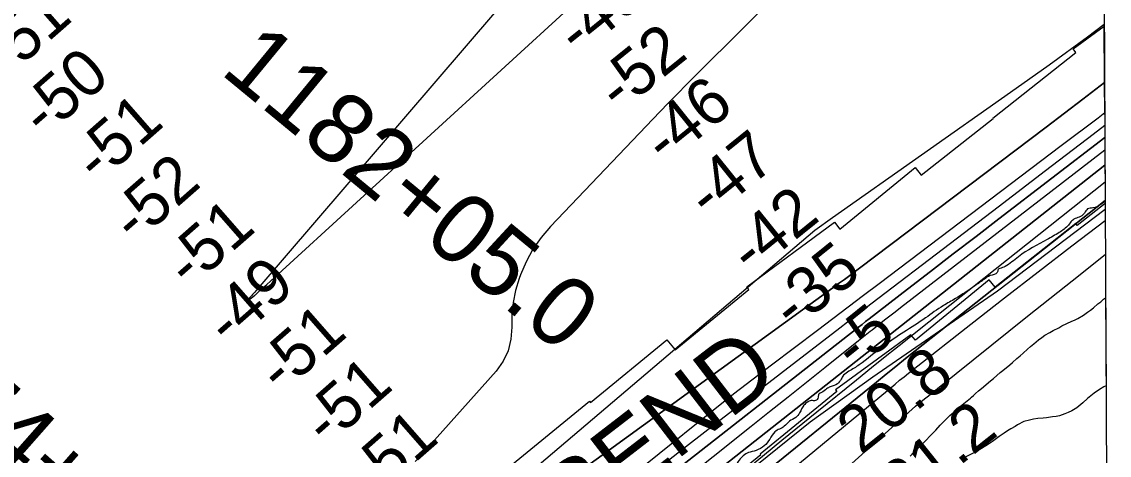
# Model space of a CAD drawing. Extents: x 3419139 to 3457078, y 540382 to 565875.
# Drawn here: x 3453366 to 3454925, y 546776 to 547397 of the extents above; entities that cross this region are included whole.
import ezdxf

# ---------------------------------------------------------------- set-up
doc = ezdxf.new("R2010")
doc.units = 0
for name, color, linetype in [('V-GRID-FRAM', 7, 'Continuous'), ('V-RIVR-EDGE', 7, 'Continuous'), ('V-RIVR-RANG', 7, 'Continuous'), ('V-RRAP-FSHR', 7, 'Continuous'), ('V-RRAP-RVMT', 7, 'Continuous'), ('V-RRAP-RVMT-IDEN', 7, 'Continuous'), ('V-SITE-VEGE', 7, 'Continuous'), ('V-SURV-IDEN', 7, 'Continuous'), ('V-TOPO-DPTH', 7, 'Continuous'), ('V-TOPO-MAJR', 7, 'Continuous'), ('V-TOPO-MINR', 7, 'Continuous'), ('V-TOPO-WATR', 7, 'Continuous')]:
    doc.layers.add(name, color=color, linetype=linetype)

msp = doc.modelspace()

# ---------------------------------------------------------------- linework, layer by layer
at = {"layer": 'V-GRID-FRAM'}
msp.add_lwpolyline([(3423200.9, 563955.1), (3454837.9, 564093.1), (3454925.2, 545910.2), (3423272.3, 545772.1), (3423200.9, 563955.1)], dxfattribs=at)
at = {"layer": 'V-RIVR-EDGE'}
msp.add_spline([(3454919.3, 547139.6), (3454914.4, 547136.2), (3454901.8, 547130.3), (3454894.2, 547128.9), (3454889.6, 547123), (3454885.8, 547118.9), (3454878.2, 547115.8), (3454871.5, 547111.6), (3454866.7, 547105.7), (3454853.4, 547095), (3454836, 547084.9), (3454794.9, 547060.3), (3454775.8, 547046.5), (3454768.1, 547043.4), (3454766, 547042.3), (3454765.3, 547039.6), (3454764.6, 547037.8), (3454754.5, 547033.3), (3454745.5, 547027.8), (3454732.6, 547018.8), (3454704.7, 547000.4), (3454687.3, 546990.4), (3454661.6, 546972.7), (3454600.3, 546931.5), (3454566.5, 546905.5), (3454551.9, 546896.2), (3454544.2, 546890.6), (3454540.7, 546885.1), (3454535.5, 546878.5), (3454525.1, 546874), (3454519.8, 546871.2), (3454512.5, 546865.7), (3454509, 546863.9), (3454507.6, 546859.1), (3454504.1, 546854.2), (3454497.9, 546854.2), (3454492.3, 546851.8), (3454487.4, 546847.7), (3454481.2, 546836.9), (3454475.6, 546830), (3454466.5, 546824.8), (3454459.2, 546817.5), (3454445.6, 546809.5), (3454438.3, 546799.1), (3454430.3, 546789.4), (3454418.8, 546782.8), (3454407.7, 546779.7), (3454394.4, 546769), (3454388.5, 546760.3), (3454381.9, 546751.6), (3454374.2, 546745), (3454365.5, 546742.6), (3454357.8, 546735.7), (3454348.4, 546726.3), (3454339.4, 546720.1), (3454330, 546712.1), (3454321.6, 546705.2), (3454311.5, 546695.5), (3454298.6, 546684.7), (3454292.7, 546681.3), (3454288.9, 546682), (3454284.4, 546681.3), (3454283.7, 546679.2), (3454283.3, 546671.9), (3454281.2, 546667.4), (3454257.2, 546652.9), (3454236.3, 546638.3), (3454219.6, 546622.4), (3454209.1, 546612.3), (3454190.3, 546592.5), (3454175.6, 546578), (3454164.8, 546565.8), (3454160.3, 546563.4), (3454156.1, 546563.8), (3454151.6, 546561.3), (3454148.1, 546559.6), (3454133.5, 546546.1), (3454102.5, 546519), (3454096.2, 546515.9), (3454092.4, 546512.1), (3454086.1, 546505.5), (3454079.2, 546495.8), (3454068, 546483), (3454055.1, 546469.8), (3454040.8, 546455.9), (3454027.9, 546447.3), (3454013, 546435.1), (3453974.3, 546400.1), (3453969.4, 546393.5), (3453968.7, 546390.4), (3453968.3, 546386.9), (3453963.5, 546381), (3453948.1, 546364), (3453931.7, 546346.7), (3453925.5, 546344.6), (3453916.8, 546339.1), (3453902.8, 546331.1), (3453885.8, 546314.1), (3453868.7, 546296.1), (3453855.4, 546277), (3453829.3, 546239.9), (3453825.1, 546231.9), (3453825.1, 546228.8), (3453825.1, 546226), (3453824.4, 546224.6), (3453819.1, 546224.3), (3453815.3, 546222.9), (3453811.1, 546217.7), (3453801.4, 546202.1), (3453785.3, 546179.2), (3453759.2, 546146.9), (3453726.4, 546113.6), (3453681.8, 546074.8), (3453648.4, 546047.4), (3453614.6, 546023.8), (3453592.3, 546013.1), (3453571.1, 545999.6), (3453548.8, 545978.1), (3453538, 545968.1), (3453529.3, 545959.4), (3453525.4, 545959), (3453521.6, 545955.6), (3453517.4, 545950.7), (3453513.6, 545946.2), (3453508.7, 545944.1), (3453506.6, 545941), (3453505.2, 545937.9), (3453495.8, 545932), (3453490.9, 545926.5), (3453484.3, 545918.1), (3453481.2, 545917.8), (3453476.7, 545916.1), (3453470, 545909.8), (3453466.2, 545904.6), (3453465.7, 545903.8)], degree=3, dxfattribs=at)
at = {"layer": 'V-RRAP-FSHR'}
msp.add_lwpolyline([(3453498.4, 545904), (3453583.8, 545965.1), (3453686.8, 546053), (3453809.2, 546166.3), (3453997.6, 546386), (3454017.4, 546438.1), (3454071.7, 546517.5), (3454145.8, 546563.1), (3454200.4, 546585.6), (3454496.5, 546823.8), (3454586.2, 546888.1), (3454764.8, 547011.5), (3454919.4, 547128.4)], dxfattribs=at)
at = {"layer": 'V-RRAP-RVMT'}
for p, q in [((3454873.6, 547358.2), (3454918.1, 547390.9)), ((3454918.1, 547390.9), (3454919.3, 547136.8)), ((3454758.1, 547259), (3454877.4, 547353)), ((3454877.4, 547353), (3454873.6, 547358.2)), ((3454655.6, 547177.4), (3454758.5, 547258.6)), ((3454758.5, 547258.6), (3454758.1, 547259)), ((3454538.6, 547099.7), (3454646.8, 547188.1)), ((3454646.8, 547188.1), (3454655.6, 547177.4)), ((3454919.3, 547136.8), (3454879.3, 547105.3)), ((3454405.3, 547017.3), (3454531.3, 547109.7)), ((3454531.3, 547109.7), (3454538.6, 547099.7)), ((3454877.2, 547108), (3454761.6, 547016.8)), ((3454879.3, 547105.3), (3454877.2, 547108)), ((3454753.2, 547027.4), (3454647.2, 546940.7)), ((3454761.6, 547016.8), (3454753.2, 547027.4)), ((3454302.5, 546926.8), (3454408.3, 547013.3)), ((3454408.3, 547013.3), (3454405.3, 547017.3)), ((3454640.6, 546948.7), (3454532.8, 546869.6)), ((3454647.2, 546940.7), (3454640.6, 546948.7)), ((3454181.2, 546851.6), (3454290.8, 546941.1)), ((3454290.8, 546941.1), (3454302.5, 546926.8)), ((3454532.8, 546869.6), (3454534.6, 546867.5)), ((3454064.1, 546759), (3454179.6, 546853.4)), ((3454179.6, 546853.4), (3454181.2, 546851.6)), ((3454534.6, 546867.5), (3454424.5, 546777.5)), ((3454425.3, 546776.6), (3454304.8, 546678.2)), ((3454424.5, 546777.5), (3454425.3, 546776.6))]:
    msp.add_line(p, q, dxfattribs=at)
at = {"layer": 'V-SITE-VEGE'}
for p, q in [((3454902.4, 546987.4), (3454909, 546993)), ((3454909, 546993), (3454913.3, 546996)), ((3454913.3, 546996), (3454917.2, 546999.4)), ((3454917.2, 546999.4), (3454920, 547001.6)), ((3454920, 547001.6), (3454920.6, 546875.6)), ((3454888.4, 546976.8), (3454893.9, 546981)), ((3454893.9, 546981), (3454898.1, 546984)), ((3454898.1, 546984), (3454902.4, 546987.4)), ((3454857.4, 546961.2), (3454871.7, 546967.9)), ((3454871.7, 546967.9), (3454875.2, 546969.4)), ((3454875.2, 546969.4), (3454880.3, 546972)), ((3454880.3, 546972), (3454888.4, 546976.8)), ((3454828.3, 546944.8), (3454833, 546947.8)), ((3454833, 546947.8), (3454840, 546951.9)), ((3454840, 546951.9), (3454844.6, 546954.5)), ((3454844.6, 546954.5), (3454852.8, 546958.6)), ((3454852.8, 546958.6), (3454857.4, 546961.2)), ((3454808.1, 546927.9), (3454812.4, 546932)), ((3454812.4, 546932), (3454817, 546935.8)), ((3454817, 546935.8), (3454823.7, 546941.4)), ((3454823.7, 546941.4), (3454828.3, 546944.8)), ((3454786.6, 546909), (3454792.9, 546914.7)), ((3454792.9, 546914.7), (3454797.5, 546918.5)), ((3454797.5, 546918.5), (3454801.8, 546922.2)), ((3454801.8, 546922.2), (3454808.1, 546927.9)), ((3454772.6, 546897.4), (3454782.4, 546905.6)), ((3454782.4, 546905.6), (3454786.6, 546909)), ((3454755.1, 546882.7), (3454759, 546885.7)), ((3454759, 546885.7), (3454768.7, 546894.4)), ((3454768.7, 546894.4), (3454772.6, 546897.4)), ((3454733.3, 546864.2), (3454737.9, 546868.4)), ((3454737.9, 546868.4), (3454742.2, 546871.8)), ((3454742.2, 546871.8), (3454755.1, 546882.7)), ((3454911.2, 546870.4), (3454903.4, 546864.8)), ((3454917.4, 546873.8), (3454911.2, 546870.4)), ((3454920.6, 546875.6), (3454917.4, 546873.8)), ((3454716.5, 546850.3), (3454719.2, 546852.2)), ((3454719.2, 546852.2), (3454726.2, 546857.8)), ((3454726.2, 546857.8), (3454727.8, 546859.3)), ((3454727.8, 546859.3), (3454730.5, 546861.6)), ((3454730.5, 546861.6), (3454733.3, 546864.2)), ((3454894.1, 546857.3), (3454887.4, 546851.3)), ((3454898.8, 546861.1), (3454894.1, 546857.3)), ((3454903.4, 546864.8), (3454898.8, 546861.1)), ((3454700.1, 546836), (3454704, 546839)), ((3454704, 546839), (3454708.3, 546843.5)), ((3454708.3, 546843.5), (3454711.8, 546846.2)), ((3454711.8, 546846.2), (3454716.5, 546850.3)), ((3454866.1, 546837), (3454861.4, 546835.2)), ((3454871.5, 546839.6), (3454866.1, 546837)), ((3454878.5, 546844.1), (3454871.5, 546839.6)), ((3454887.4, 546851.3), (3454878.5, 546844.1)), ((3454682.9, 546819), (3454690.8, 546827.3)), ((3454690.8, 546827.3), (3454696.6, 546833)), ((3454696.6, 546833), (3454700.1, 546836)), ((3454802.9, 546824.3), (3454793.6, 546819.4)), ((3454810.6, 546826.4), (3454802.9, 546824.3)), ((3454816.8, 546827.5), (3454810.6, 546826.4)), ((3454822.9, 546828.5), (3454816.8, 546827.5)), ((3454830.2, 546829.2), (3454822.9, 546828.5)), ((3454835.2, 546829.5), (3454830.2, 546829.2)), ((3454843.7, 546830.9), (3454835.2, 546829.5)), ((3454849.1, 546831.5), (3454843.7, 546830.9)), ((3454853.7, 546832.6), (3454849.1, 546831.5)), ((3454861.4, 546835.2), (3454853.7, 546832.6)), ((3454668.1, 546803.1), (3454672, 546807.6)), ((3454672, 546807.6), (3454676.7, 546811.8)), ((3454676.7, 546811.8), (3454682.9, 546819)), ((3454774.6, 546807.5), (3454767.2, 546802.6)), ((3454779.2, 546810.8), (3454774.6, 546807.5)), ((3454783.9, 546813.8), (3454779.2, 546810.8)), ((3454790.1, 546817.2), (3454783.9, 546813.8)), ((3454793.6, 546819.4), (3454790.1, 546817.2)), ((3454650.9, 546785.7), (3454655.6, 546790.6)), ((3454655.6, 546790.6), (3454662.6, 546797.4)), ((3454662.6, 546797.4), (3454668.1, 546803.1)), ((3454750.5, 546791), (3454739.6, 546784.2)), ((3454757.8, 546795.8), (3454750.5, 546791)), ((3454767.2, 546802.6), (3454757.8, 546795.8)), ((3454639.6, 546774.8), (3454644.3, 546779.7)), ((3454644.3, 546779.7), (3454647.8, 546783.1)), ((3454647.8, 546783.1), (3454650.9, 546785.7)), ((3454731.8, 546779.7), (3454718.7, 546773.4)), ((3454739.6, 546784.2), (3454731.8, 546779.7))]:
    msp.add_line(p, q, dxfattribs=at)
at = {"layer": 'V-TOPO-DPTH'}
for p, q in [((3454918.5, 547309.8), (3454918.1, 547393)), ((3454918.7, 547266.8), (3454918.5, 547309.8))]:
    msp.add_line(p, q, dxfattribs=at)
for points in [[(3454918.1, 547393), (3454894, 547374.9), (3454839.1, 547334.9), (3454783.8, 547295.5), (3454528.2, 547116.3), (3454502.8, 547098.2), (3454031, 546697.4), (3454013.5, 546681), (3453449.5, 546078.4), (3453404.2, 546026.3), (3453252.5, 545902.9)], [(3454918.1, 547393), (3454894, 547374.9), (3454839.1, 547334.9), (3454783.8, 547295.5), (3454528.2, 547116.3), (3454502.8, 547098.2), (3454031, 546697.4), (3454013.5, 546681), (3453449.5, 546078.4), (3453404.2, 546026.3), (3453252.5, 545902.9)], [(3454918.5, 547309.8), (3454887.4, 547286), (3454834.6, 547246), (3454545.3, 547028), (3454537.1, 547021.9), (3454528.9, 547015.8), (3454029.2, 546653.8), (3453394.4, 545976.6), (3453305.2, 545903.1)], [(3453305.2, 545903.1), (3453394.4, 545976.6), (3454029.2, 546653.8), (3454528.9, 547015.8), (3454537.1, 547021.9), (3454545.3, 547028), (3454834.6, 547246), (3454887.4, 547286), (3454918.5, 547309.8)], [(3453338, 545903.3), (3453397.9, 545953.5), (3454078.4, 546616.2), (3454100.6, 546634.9), (3454386.3, 546863.8), (3454441, 546905.5), (3454506.6, 546955), (3454528.7, 546971.7), (3454550.8, 546988.4), (3454572.9, 547005.2), (3454595, 547021.9), (3454856.4, 547219.6), (3454909.2, 547259.6), (3454918.7, 547266.8)], [(3453338, 545903.3), (3453397.9, 545953.5), (3454078.4, 546616.2), (3454100.6, 546634.9), (3454386.3, 546863.8), (3454441, 546905.5), (3454506.6, 546955), (3454528.7, 546971.7), (3454550.8, 546988.4), (3454572.9, 547005.2), (3454595, 547021.9), (3454856.4, 547219.6), (3454909.2, 547259.6), (3454918.7, 547266.8)], [(3454918.9, 547231.3), (3454766.9, 547114.7), (3454734.2, 547089.5), (3454701.5, 547064.4), (3454668.8, 547039.2), (3454636.1, 547014), (3454580.8, 546971.3), (3454575.8, 546967.4), (3454570.8, 546963.5), (3454565.8, 546959.6), (3454560.8, 546955.7), (3454258.2, 546719)], [(3454258.2, 546719), (3454560.8, 546955.7), (3454565.8, 546959.6), (3454570.8, 546963.5), (3454575.8, 546967.4), (3454580.8, 546971.3), (3454636.1, 547014), (3454668.8, 547039.2), (3454701.5, 547064.4), (3454734.2, 547089.5), (3454766.9, 547114.7), (3454918.9, 547231.3)], [(3454919.1, 547191.8), (3454561.8, 546910.3), (3454312.7, 546713.9), (3454114.8, 546535.1), (3453811, 546242.9), (3453488.3, 545923.6), (3453463.9, 545903.8)], [(3453463.9, 545903.8), (3453488.3, 545923.6), (3453811, 546242.9), (3454114.8, 546535.1), (3454312.7, 546713.9), (3454561.8, 546910.3), (3454919.1, 547191.8)], [(3454919.3, 547140.9), (3454646.9, 546925.5), (3454632.9, 546914.5), (3454619, 546903.3), (3454605.1, 546892.2), (3454591.3, 546880.9), (3454412.1, 546735.3), (3454365.8, 546697.4), (3454319.7, 546659.3), (3454274, 546620.8), (3454228.4, 546582), (3454162.9, 546525.9), (3454150.5, 546514.7), (3454138.6, 546503.1), (3454127.2, 546490.9), (3453515.3, 545904)]]:
    msp.add_lwpolyline(points, dxfattribs=at)
at = {"layer": 'V-TOPO-MAJR'}
for points in [[(3454537.5, 547524.2), (3454331.7, 547319.9), (3454318.8, 547307), (3454306, 547294), (3454293.3, 547281), (3454280.7, 547267.9), (3454123.7, 547103.5), (3454110.5, 547087.8), (3454098.7, 547071.1), (3454089, 547053.2), (3454080.8, 547034.3), (3454078.9, 547029.1), (3454073.8, 547012), (3454070.1, 546994.7), (3454068.5, 546977.1), (3454068.3, 546959.3), (3454067, 546942.1), (3454063.3, 546925.7), (3454055.9, 546910.6), (3454046, 546896.5), (3453941.3, 546779.6), (3453929.6, 546767.1)], [(3454043.4, 547409.6), (3453701.3, 547011.6), (3453699.7, 547009.8), (3453696.6, 547006.3), (3453695, 547004.5), (3453692.8, 547002.1), (3453690, 546998.6), (3453689.9, 546998.3), (3453690, 546998.1), (3453690.2, 546998.1), (3453690.5, 546998.1), (3453699.3, 547004.8), (3453699.8, 547005.2), (3453700.8, 547006), (3453701.3, 547006.5), (3453711.4, 547015.6), (3453716.9, 547020.5), (3453722.4, 547025.5), (3453727.9, 547030.6), (3453733.4, 547035.6), (3454159.6, 547425.3)]]:
    msp.add_lwpolyline(points, dxfattribs=at)
at = {"layer": 'V-TOPO-MINR'}
for points in [[(3454918.1, 547393), (3454894, 547374.9), (3454839.1, 547334.9), (3454783.8, 547295.5), (3454528.2, 547116.3), (3454502.8, 547098.2), (3454031, 546697.4), (3454013.5, 546681), (3453449.5, 546078.4), (3453404.2, 546026.3), (3453252.5, 545902.9)], [(3453305.2, 545903.1), (3453394.4, 545976.6), (3454029.2, 546653.8), (3454528.9, 547015.8), (3454537.1, 547021.9), (3454545.3, 547028), (3454834.6, 547246), (3454887.4, 547286), (3454918.5, 547309.8)], [(3453338, 545903.3), (3453397.9, 545953.5), (3454078.4, 546616.2), (3454100.6, 546634.9), (3454386.3, 546863.8), (3454441, 546905.5), (3454506.6, 546955), (3454528.7, 546971.7), (3454550.8, 546988.4), (3454572.9, 547005.2), (3454595, 547021.9), (3454856.4, 547219.6), (3454909.2, 547259.6), (3454918.7, 547266.8)], [(3453376.4, 545903.4), (3453432.6, 545948.9), (3453920.7, 546436), (3453954, 546470.9), (3454038, 546556), (3454052.6, 546570.4), (3454067.5, 546584.5), (3454082.8, 546598), (3454098.5, 546611.3), (3454166.4, 546667.2), (3454216.5, 546707.9), (3454266.7, 546748.2), (3454317.4, 546788.1), (3454368.4, 546827.6), (3454538.8, 546958.5), (3454550, 546967), (3454561.1, 546975.6), (3454572.3, 546984.1), (3454583.5, 546992.7), (3454697.5, 547079.8), (3454765.7, 547131.9), (3454833.9, 547184), (3454902, 547236.1), (3454918.8, 547248.9)], [(3454258.2, 546719), (3454560.8, 546955.7), (3454565.8, 546959.6), (3454570.8, 546963.5), (3454575.8, 546967.4), (3454580.8, 546971.3), (3454636.1, 547014), (3454668.8, 547039.2), (3454701.5, 547064.4), (3454734.2, 547089.5), (3454766.9, 547114.7), (3454918.9, 547231.3)], [(3454141.4, 546602.3), (3454411.5, 546817.4), (3454438, 546838.5), (3454464.5, 546859.6), (3454490.9, 546880.7), (3454517.4, 546901.9), (3454565.4, 546940.3), (3454567.9, 546942.2), (3454570.3, 546944.2), (3454572.8, 546946.1), (3454575.2, 546948.1), (3454577.6, 546950), (3454580.1, 546951.9), (3454582.5, 546953.9), (3454585, 546955.8), (3454595.3, 546963.8), (3454602.9, 546969.8), (3454610.5, 546975.7), (3454618.1, 546981.6), (3454625.8, 546987.5), (3454919, 547213.3)], [(3453489.4, 545903.9), (3454126.6, 546516.9), (3454145.4, 546534.8), (3454164.9, 546552.2), (3454307.1, 546673.6), (3454356.4, 546715.2), (3454405.9, 546756.6), (3454455.7, 546797.6), (3454505.8, 546838.3), (3454562.6, 546884.2), (3454584.4, 546901.7), (3454606.3, 546919.2), (3454628.2, 546936.7), (3454650.1, 546954.1), (3454919.2, 547167.8)], [(3453515.3, 545904), (3454127.2, 546490.9), (3454138.6, 546503.1), (3454150.5, 546514.7), (3454162.9, 546525.9), (3454228.4, 546582), (3454274, 546620.8), (3454319.7, 546659.3), (3454365.8, 546697.4), (3454412.1, 546735.3), (3454591.3, 546880.9), (3454605.1, 546892.2), (3454619, 546903.3), (3454632.9, 546914.5), (3454646.9, 546925.5), (3454919.3, 547140.9)], [(3454618.1, 546878), (3454624.5, 546883.3), (3454630.9, 546888.5), (3454637.4, 546893.6), (3454643.9, 546898.8), (3454726.8, 546963.9), (3454774.9, 547001.5), (3454823.1, 547038.8), (3454871.5, 547075.9), (3454919.4, 547112.2)], [(3453609.4, 545904.4), (3454148.4, 546392.7), (3454162.4, 546406.2), (3454178.8, 546422.1), (3454195.3, 546437.9), (3454211.8, 546453.6), (3454228.4, 546469.3), (3454647.4, 546846.4), (3454658, 546854.7), (3454668.5, 546863), (3454679.1, 546871.4), (3454808.1, 546975), (3454883.3, 547035.1), (3454919.7, 547064)], [(3453558.1, 545904.2), (3454132.8, 546467.6), (3454138.5, 546475), (3454141, 546478.3), (3454145.6, 546484), (3454150.4, 546489.5), (3454155.6, 546494.6), (3454160.9, 546499.5), (3454190.2, 546524.7), (3454618.1, 546878)]]:
    msp.add_lwpolyline(points, dxfattribs=at)
at = {"layer": 'V-TOPO-WATR'}
msp.add_lwpolyline([(3454919.1, 547191.8), (3454561.8, 546910.3), (3454312.7, 546713.9), (3454114.8, 546535.1), (3453811, 546242.9), (3453488.3, 545923.6), (3453463.9, 545903.8)], dxfattribs=at)

# ---------------------------------------------------------------- texts
at = {"layer": 'V-RIVR-RANG'}
for s, rotation, p in [('-49', 38.8436, (3454163.7, 547346.8)), ('-51', 41.2263, (3453342.9, 547314.4)), ('-52', 38.8436, (3454222.4, 547265.6)), ('-50', 41.2263, (3453397.5, 547229.3)), ('-46', 38.8436, (3454288.6, 547190.6)), ('-51', 41.2263, (3453474.4, 547163.7)), ('-47', 38.8436, (3454350.9, 547112.4)), ('-52', 41.2263, (3453527.6, 547077.4)), ('-42', 38.8436, (3454411.6, 547032.8)), ('-51', 41.2263, (3453605.8, 547012.9)), ('-35', 38.8436, (3454472.1, 546953.2)), ('-49', 41.2263, (3453662.8, 546929.9)), ('-5', 38.8436, (3454560.1, 546895.6)), ('-51', 41.2263, (3453737.2, 546862.2)), ('20.8', 38.5583, (3454569.3, 546775.4)), ('-51', 41.2263, (3453803, 546786.8)), ('21.2', 38.5583, (3454631.8, 546697.4)), ('-51', 41.2263, (3453868.7, 546711.4))]:
    msp.add_text(s, height=67, rotation=rotation, dxfattribs=at).set_placement(p)
at = {"layer": 'V-RRAP-RVMT-IDEN'}
msp.add_text('BEND', height=100, rotation=37.5751, dxfattribs=at).set_placement((3454162.3, 546659))
at = {"layer": 'V-SURV-IDEN'}
for s, rotation, p in [('1182+05.0', 320.523, (3453648.3, 547324.1)), ('1174+57.2', 318.5853, (3453135.6, 546939.2))]:
    msp.add_text(s, height=100, rotation=rotation, dxfattribs=at).set_placement(p)

doc.saveas('drawing.dxf')
